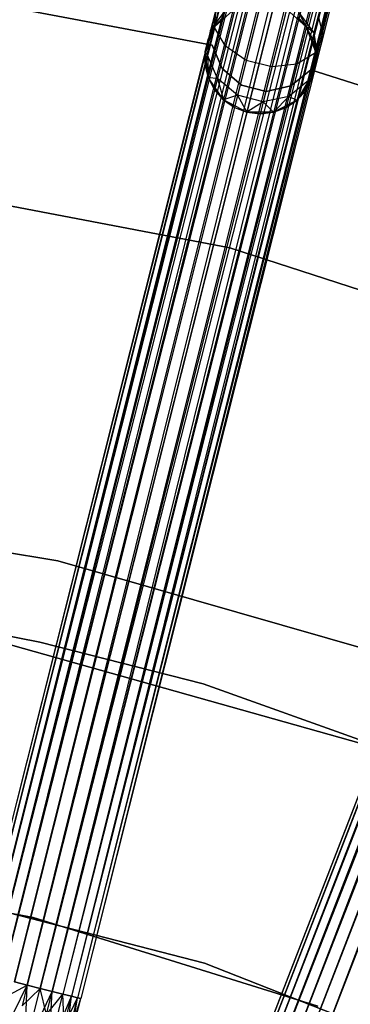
# Model space of a CAD drawing. Extents: x -189 to 189, y -189 to 189.
# Tile 292 of 338: x 10.4 to 16.35, y 41.53 to 59.25. Entities that reach past the tile are written whole.
import ezdxf

# ---------------------------------------------------------------- set-up
doc = ezdxf.new("R2010")
doc.units = 0
doc.header["$LTSCALE"] = 25.4
doc.layers.get('0').update_dxf_attribs({"linetype": 'CONTINUOUS'})

# ---------------------------------------------------------------- blocks, each defined once
blk = doc.blocks.new('NL2500012474_STL')
at = {"color": 0}
for p, q in [((231.435, 163.634, 177.379), (200.886, 42.175, 177.621)), ((231.435, 163.634, 177.379), (200.886, 42.175, 177.379)), ((231.435, 163.634, 177.379), (200.886, 42.175, 177.621)), ((231.435, 163.634, 177.379), (200.886, 42.175, 177.379)), ((231.491, 163.619, 177.855), (200.886, 42.175, 177.621)), ((231.491, 163.619, 177.855), (200.886, 42.175, 177.621)), ((200.942, 42.16, 177.145), (231.435, 163.634, 177.379)), ((200.942, 42.16, 177.145), (231.435, 163.634, 177.379)), ((231.491, 163.619, 177.855), (200.942, 42.16, 177.855)), ((231.491, 163.619, 177.855), (200.942, 42.16, 177.855)), ((201.051, 42.133, 176.932), (231.435, 163.634, 177.379)), ((201.051, 42.133, 176.932), (231.435, 163.634, 177.379)), ((231.491, 163.619, 177.855), (201.051, 42.133, 178.068)), ((231.491, 163.619, 177.855), (201.051, 42.133, 178.068)), ((201.051, 42.133, 176.932), (231.599, 163.592, 176.932)), ((201.051, 42.133, 176.932), (231.599, 163.592, 176.932)), ((201.206, 42.094, 176.751), (231.599, 163.592, 176.932)), ((201.206, 42.094, 176.751), (231.599, 163.592, 176.932)), ((201.398, 42.046, 176.615), (231.599, 163.592, 176.932)), ((201.398, 42.046, 176.615), (231.599, 163.592, 176.932)), ((231.754, 163.553, 178.249), (201.051, 42.133, 178.068)), ((231.754, 163.553, 178.249), (201.051, 42.133, 178.068)), ((231.754, 163.553, 178.249), (201.206, 42.094, 178.249)), ((231.754, 163.553, 178.249), (201.206, 42.094, 178.249)), ((232.165, 163.45, 178.471), (201.206, 42.094, 178.249)), ((232.165, 163.45, 178.471), (201.206, 42.094, 178.249)), ((231.947, 163.505, 176.615), (201.398, 42.046, 176.615)), ((231.947, 163.505, 176.615), (201.398, 42.046, 176.615)), ((232.165, 163.45, 178.471), (201.398, 42.046, 178.385)), ((232.165, 163.45, 178.471), (201.398, 42.046, 178.385)), ((201.617, 41.991, 176.529), (231.947, 163.505, 176.615)), ((201.617, 41.991, 176.529), (231.947, 163.505, 176.615)), ((232.165, 163.45, 178.471), (201.617, 41.991, 178.471)), ((232.165, 163.45, 178.471), (201.617, 41.991, 178.471)), ((201.849, 41.932, 176.5), (231.947, 163.505, 176.615)), ((201.849, 41.932, 176.5), (231.947, 163.505, 176.615)), ((232.397, 163.391, 178.5), (201.849, 41.932, 178.5)), ((232.397, 163.391, 178.5), (201.849, 41.932, 178.5)), ((201.849, 41.932, 176.5), (232.397, 163.391, 176.5)), ((201.849, 41.932, 176.5), (232.397, 163.391, 176.5)), ((202.081, 41.874, 176.529), (232.397, 163.391, 176.5)), ((202.081, 41.874, 176.529), (232.397, 163.391, 176.5)), ((202.3, 41.819, 176.615), (232.397, 163.391, 176.5)), ((202.3, 41.819, 176.615), (232.397, 163.391, 176.5)), ((232.629, 163.333, 178.471), (202.081, 41.874, 178.471)), ((232.629, 163.333, 178.471), (202.081, 41.874, 178.471)), ((233.04, 163.23, 178.249), (202.081, 41.874, 178.471)), ((233.04, 163.23, 178.249), (202.081, 41.874, 178.471)), ((232.848, 163.278, 176.615), (202.3, 41.819, 176.615)), ((232.848, 163.278, 176.615), (202.3, 41.819, 176.615)), ((233.04, 163.23, 178.249), (202.3, 41.819, 178.385)), ((233.04, 163.23, 178.249), (202.3, 41.819, 178.385)), ((232.848, 163.278, 176.615), (202.492, 41.771, 176.751)), ((232.848, 163.278, 176.615), (202.492, 41.771, 176.751)), ((233.04, 163.23, 178.249), (202.492, 41.771, 178.249)), ((233.04, 163.23, 178.249), (202.492, 41.771, 178.249)), ((232.848, 163.278, 176.615), (202.647, 41.732, 176.932)), ((232.848, 163.278, 176.615), (202.647, 41.732, 176.932)), ((233.304, 163.163, 177.855), (202.492, 41.771, 178.249)), ((233.304, 163.163, 177.855), (202.492, 41.771, 178.249)), ((233.195, 163.191, 176.932), (202.647, 41.732, 176.932)), ((233.195, 163.191, 176.932), (202.647, 41.732, 176.932)), ((233.304, 163.163, 177.855), (202.647, 41.732, 178.068)), ((233.304, 163.163, 177.855), (202.647, 41.732, 178.068)), ((233.195, 163.191, 176.932), (202.756, 41.704, 177.145)), ((233.195, 163.191, 176.932), (202.756, 41.704, 177.145)), ((233.304, 163.163, 177.855), (202.756, 41.704, 177.855)), ((233.304, 163.163, 177.855), (202.756, 41.704, 177.855)), ((233.36, 163.149, 177.379), (202.756, 41.704, 177.855)), ((233.36, 163.149, 177.379), (202.756, 41.704, 177.855)), ((233.195, 163.191, 176.932), (202.812, 41.69, 177.379)), ((233.195, 163.191, 176.932), (202.812, 41.69, 177.379)), ((233.36, 163.149, 177.379), (202.812, 41.69, 177.379)), ((233.36, 163.149, 177.379), (202.812, 41.69, 177.621)), ((233.36, 163.149, 177.379), (202.812, 41.69, 177.379)), ((233.36, 163.149, 177.379), (202.812, 41.69, 177.621)), ((251.24, 157.463, 177.379), (205.997, 40.679, 177.621)), ((251.24, 157.463, 177.379), (205.997, 40.679, 177.379)), ((251.24, 157.463, 177.379), (205.997, 40.679, 177.621)), ((251.24, 157.463, 177.379), (205.997, 40.679, 177.379)), ((251.294, 157.442, 177.855), (205.997, 40.679, 177.621)), ((251.294, 157.442, 177.855), (205.997, 40.679, 177.621)), ((206.051, 40.658, 177.145), (251.24, 157.463, 177.379)), ((206.051, 40.658, 177.145), (251.24, 157.463, 177.379)), ((251.294, 157.442, 177.855), (206.051, 40.658, 177.855)), ((251.294, 157.442, 177.855), (206.051, 40.658, 177.855)), ((206.156, 40.618, 176.932), (251.24, 157.463, 177.379)), ((206.156, 40.618, 176.932), (251.24, 157.463, 177.379)), ((251.294, 157.442, 177.855), (206.156, 40.618, 178.068)), ((251.294, 157.442, 177.855), (206.156, 40.618, 178.068)), ((206.156, 40.618, 176.932), (251.398, 157.402, 176.932)), ((206.156, 40.618, 176.932), (251.398, 157.402, 176.932)), ((206.305, 40.56, 176.751), (251.398, 157.402, 176.932)), ((206.305, 40.56, 176.751), (251.398, 157.402, 176.932)), ((206.49, 40.488, 176.615), (251.398, 157.402, 176.932)), ((206.49, 40.488, 176.615), (251.398, 157.402, 176.932)), ((251.547, 157.344, 178.249), (206.156, 40.618, 178.068)), ((251.547, 157.344, 178.249), (206.156, 40.618, 178.068)), ((251.547, 157.344, 178.249), (206.305, 40.56, 178.249)), ((251.547, 157.344, 178.249), (206.305, 40.56, 178.249)), ((251.942, 157.191, 178.471), (206.305, 40.56, 178.249)), ((251.942, 157.191, 178.471), (206.305, 40.56, 178.249)), ((251.732, 157.273, 176.615), (206.49, 40.488, 176.615)), ((251.732, 157.273, 176.615), (206.49, 40.488, 176.615)), ((251.942, 157.191, 178.471), (206.49, 40.488, 178.385)), ((251.942, 157.191, 178.471), (206.49, 40.488, 178.385)), ((206.7, 40.407, 176.529), (251.732, 157.273, 176.615)), ((206.7, 40.407, 176.529), (251.732, 157.273, 176.615)), ((251.942, 157.191, 178.471), (206.7, 40.407, 178.471)), ((251.942, 157.191, 178.471), (206.7, 40.407, 178.471)), ((206.923, 40.32, 176.5), (251.732, 157.273, 176.615)), ((206.923, 40.32, 176.5), (251.732, 157.273, 176.615)), ((252.166, 157.105, 178.5), (206.923, 40.32, 178.5)), ((252.166, 157.105, 178.5), (206.923, 40.32, 178.5)), ((206.923, 40.32, 176.5), (252.166, 157.105, 176.5)), ((206.923, 40.32, 176.5), (252.166, 157.105, 176.5)), ((205.406, 59.907, 27.675), (205.219, 59.166, 27.165)), ((205.406, 59.907, 27.675), (205.219, 59.166, 27.165)), ((199.654, 59.883, 22), (205.175, 58.851, 22)), ((205.175, 58.851, 20), (199.654, 59.883, 20)), ((205.175, 58.851, 20), (199.654, 59.883, 20)), ((199.654, 59.883, 22), (205.175, 58.851, 22)), ((205.633, 59.694, 28.039), (205.415, 58.829, 27.443)), ((205.633, 59.694, 28.039), (205.415, 58.829, 27.443)), ((207.32, 59.613, 27.236), (207.171, 59.022, 26.829)), ((207.32, 59.613, 27.236), (207.171, 59.022, 26.829)), ((205.245, 59.506, 26.829), (205.146, 59.111, 26.219)), ((205.245, 59.506, 26.829), (205.146, 59.111, 26.219)), ((205.146, 59.111, 26.219), (205.411, 59.47, 26.048)), ((205.146, 59.111, 26.219), (205.411, 59.47, 26.048)), ((205.219, 59.166, 27.165), (205.245, 59.506, 26.829)), ((205.219, 59.166, 27.165), (205.245, 59.506, 26.829)), ((205.224, 59.185, 20), (205.584, 59.501, 20)), ((205.224, 59.185, 20), (205.584, 59.501, 20)), ((206.023, 59.508, 28.245), (205.788, 58.574, 27.601)), ((206.023, 59.508, 28.245), (205.788, 58.574, 27.601)), ((206.487, 59.392, 28.245), (206.252, 58.457, 27.601)), ((206.487, 59.392, 28.245), (206.252, 58.457, 27.601)), ((206.513, 59.496, 20), (206.87, 59.177, 20)), ((206.513, 59.496, 20), (206.87, 59.177, 20)), ((206.919, 59.371, 28.039), (206.701, 58.506, 27.443)), ((206.919, 59.371, 28.039), (206.701, 58.506, 27.443)), ((206.732, 59.441, 25.927), (206.87, 59.177, 25.5)), ((206.732, 59.441, 25.927), (206.87, 59.177, 25.5)), ((206.732, 59.441, 25.927), (207.008, 59.069, 26.048)), ((206.732, 59.441, 25.927), (207.008, 59.069, 26.048)), ((207.083, 59.37, 26.513), (207.008, 59.069, 26.048)), ((207.083, 59.37, 26.513), (207.008, 59.069, 26.048)), ((207.219, 59.451, 27.675), (207.033, 58.71, 27.165)), ((207.219, 59.451, 27.675), (207.033, 58.71, 27.165)), ((207.083, 59.37, 26.513), (207.171, 59.022, 26.829)), ((207.083, 59.37, 26.513), (207.171, 59.022, 26.829)), ((205.385, 59.365, 25.5), (205.146, 59.111, 26.219)), ((205.385, 59.365, 25.5), (205.146, 59.111, 26.219)), ((205.385, 59.365, 25.5), (205.224, 59.185, 25.5)), ((205.224, 59.185, 20), (205.385, 59.365, 25.5)), ((205.385, 59.365, 25.5), (205.224, 59.185, 25.5)), ((205.224, 59.185, 20), (205.385, 59.365, 25.5)), ((206.87, 59.177, 25.5), (206.711, 59.358, 25.5)), ((206.711, 59.358, 25.5), (206.87, 59.177, 20)), ((206.711, 59.358, 25.5), (206.87, 59.177, 20)), ((206.87, 59.177, 25.5), (206.711, 59.358, 25.5)), ((205.052, 58.738, 20), (205.224, 59.185, 20)), ((205.052, 58.738, 20), (205.224, 59.185, 20)), ((205.146, 59.111, 26.219), (205.052, 58.738, 25.5)), ((205.146, 59.111, 26.219), (205.052, 58.738, 25.5)), ((205.219, 59.166, 27.165), (205.095, 58.671, 26.401)), ((205.219, 59.166, 27.165), (205.095, 58.671, 26.401)), ((205.095, 58.671, 26.401), (205.146, 59.111, 26.219)), ((205.095, 58.671, 26.401), (205.146, 59.111, 26.219)), ((205.224, 59.185, 25.5), (205.111, 58.972, 25.5)), ((205.111, 58.972, 25.5), (205.224, 59.185, 20)), ((205.111, 58.972, 25.5), (205.224, 59.185, 20)), ((205.224, 59.185, 25.5), (205.111, 58.972, 25.5)), ((205.146, 59.111, 26.219), (205.111, 58.972, 25.5)), ((205.146, 59.111, 26.219), (205.111, 58.972, 25.5)), ((205.224, 59.185, 25.5), (205.146, 59.111, 26.219)), ((205.224, 59.185, 25.5), (205.146, 59.111, 26.219)), ((205.415, 58.829, 27.443), (205.219, 59.166, 27.165)), ((205.415, 58.829, 27.443), (205.219, 59.166, 27.165)), ((205.224, 59.185, 25.5), (205.224, 59.185, 20)), ((205.224, 59.185, 25.5), (205.224, 59.185, 20)), ((206.87, 59.177, 20), (207.038, 58.729, 20)), ((207.008, 59.069, 26.048), (206.87, 59.177, 25.5)), ((207.008, 59.069, 26.048), (206.87, 59.177, 25.5)), ((206.981, 58.963, 25.5), (206.87, 59.177, 25.5)), ((206.87, 59.177, 20), (206.981, 58.963, 25.5)), ((206.87, 59.177, 20), (207.038, 58.729, 20)), ((206.87, 59.177, 25.5), (206.87, 59.177, 20)), ((206.87, 59.177, 25.5), (206.87, 59.177, 20)), ((206.981, 58.963, 25.5), (206.87, 59.177, 25.5)), ((206.87, 59.177, 20), (206.981, 58.963, 25.5)), ((207.008, 59.069, 26.048), (206.981, 58.963, 25.5)), ((207.008, 59.069, 26.048), (206.981, 58.963, 25.5)), ((207.008, 59.069, 26.048), (207.038, 58.729, 25.5)), ((207.008, 59.069, 26.048), (207.038, 58.729, 25.5)), ((207.008, 59.069, 26.048), (207.072, 58.626, 26.219)), ((207.008, 59.069, 26.048), (207.072, 58.626, 26.219)), ((207.171, 59.022, 26.829), (207.033, 58.71, 27.165)), ((207.171, 59.022, 26.829), (207.033, 58.71, 27.165)), ((207.171, 59.022, 26.829), (207.072, 58.626, 26.219)), ((207.171, 59.022, 26.829), (207.072, 58.626, 26.219)), ((205.052, 58.738, 20), (205.111, 58.972, 25.5)), ((205.052, 58.738, 20), (205.111, 58.972, 25.5)), ((205.175, 58.851, 22), (205.175, 58.851, 20)), ((205.175, 58.851, 22), (205.175, 58.851, 20)), ((205.175, 58.851, 22), (205.354, 58.428, 22)), ((205.354, 58.428, 20), (205.175, 58.851, 20)), ((205.354, 58.428, 20), (205.175, 58.851, 20)), ((205.175, 58.851, 22), (205.354, 58.428, 22)), ((207.038, 58.729, 25.5), (206.981, 58.963, 25.5)), ((206.981, 58.963, 25.5), (207.038, 58.729, 20)), ((206.981, 58.963, 25.5), (207.038, 58.729, 20)), ((207.038, 58.729, 25.5), (206.981, 58.963, 25.5)), ((205.052, 58.738, 25.5), (205.051, 58.497, 25.5)), ((205.051, 58.497, 25.5), (205.052, 58.738, 20)), ((205.051, 58.497, 25.5), (205.052, 58.738, 20)), ((205.052, 58.738, 25.5), (205.051, 58.497, 25.5)), ((205.095, 58.671, 26.401), (205.051, 58.497, 25.5)), ((205.095, 58.671, 26.401), (205.051, 58.497, 25.5)), ((205.108, 58.263, 20), (205.052, 58.738, 20)), ((205.095, 58.671, 26.401), (205.052, 58.738, 25.5)), ((205.095, 58.671, 26.401), (205.052, 58.738, 25.5)), ((205.052, 58.738, 25.5), (205.052, 58.738, 20)), ((205.108, 58.263, 20), (205.052, 58.738, 20)), ((205.052, 58.738, 25.5), (205.052, 58.738, 20)), ((205.27, 58.252, 26.552), (205.095, 58.671, 26.401)), ((205.095, 58.671, 26.401), (205.108, 58.263, 25.5)), ((205.095, 58.671, 26.401), (205.108, 58.263, 25.5)), ((205.27, 58.252, 26.552), (205.095, 58.671, 26.401)), ((205.415, 58.829, 27.443), (205.27, 58.252, 26.552)), ((205.415, 58.829, 27.443), (205.27, 58.252, 26.552)), ((205.788, 58.574, 27.601), (205.415, 58.829, 27.443)), ((205.788, 58.574, 27.601), (205.415, 58.829, 27.443)), ((207.033, 58.71, 27.165), (206.701, 58.506, 27.443)), ((207.033, 58.71, 27.165), (206.701, 58.506, 27.443)), ((207.033, 58.71, 27.165), (206.908, 58.215, 26.401)), ((207.033, 58.71, 27.165), (206.908, 58.215, 26.401)), ((207.038, 58.729, 20), (206.978, 58.254, 20)), ((207.038, 58.729, 20), (206.978, 58.254, 20)), ((207.037, 58.488, 25.5), (207.038, 58.729, 25.5)), ((207.038, 58.729, 20), (207.037, 58.488, 25.5)), ((207.037, 58.488, 25.5), (207.038, 58.729, 25.5)), ((207.038, 58.729, 20), (207.037, 58.488, 25.5)), ((207.072, 58.626, 26.219), (207.038, 58.729, 25.5)), ((207.072, 58.626, 26.219), (207.038, 58.729, 25.5)), ((207.038, 58.729, 25.5), (207.038, 58.729, 20)), ((207.038, 58.729, 25.5), (207.038, 58.729, 20)), ((205.051, 58.497, 25.5), (205.108, 58.263, 25.5)), ((205.108, 58.263, 20), (205.051, 58.497, 25.5)), ((205.051, 58.497, 25.5), (205.108, 58.263, 25.5)), ((205.108, 58.263, 20), (205.051, 58.497, 25.5)), ((205.788, 58.574, 27.601), (205.631, 57.949, 26.637)), ((205.788, 58.574, 27.601), (205.631, 57.949, 26.637)), ((206.252, 58.457, 27.601), (205.788, 58.574, 27.601)), ((206.252, 58.457, 27.601), (205.788, 58.574, 27.601)), ((206.701, 58.506, 27.443), (206.252, 58.457, 27.601)), ((206.701, 58.506, 27.443), (206.252, 58.457, 27.601)), ((206.701, 58.506, 27.443), (206.556, 57.928, 26.552)), ((206.701, 58.506, 27.443), (206.556, 57.928, 26.552)), ((207.072, 58.626, 26.219), (206.908, 58.215, 26.401)), ((207.072, 58.626, 26.219), (206.908, 58.215, 26.401)), ((207.072, 58.626, 26.219), (206.978, 58.254, 25.5)), ((207.072, 58.626, 26.219), (206.978, 58.254, 25.5)), ((207.037, 58.488, 25.5), (206.978, 58.254, 20)), ((207.037, 58.488, 25.5), (206.978, 58.254, 20)), ((207.072, 58.626, 26.219), (207.037, 58.488, 25.5)), ((207.072, 58.626, 26.219), (207.037, 58.488, 25.5)), ((205.354, 58.428, 22), (205.354, 58.428, 20)), ((205.354, 58.428, 22), (205.354, 58.428, 20)), ((205.354, 58.428, 22), (205.702, 58.13, 22)), ((205.702, 58.13, 20), (205.354, 58.428, 20)), ((205.702, 58.13, 20), (205.354, 58.428, 20)), ((205.354, 58.428, 22), (205.702, 58.13, 22)), ((206.252, 58.457, 27.601), (206.095, 57.832, 26.637)), ((206.252, 58.457, 27.601), (206.095, 57.832, 26.637)), ((206.594, 58.117, 22), (206.951, 58.404, 22)), ((206.951, 58.404, 20), (206.594, 58.117, 20)), ((206.951, 58.404, 20), (206.594, 58.117, 20)), ((206.594, 58.117, 22), (206.951, 58.404, 22)), ((206.951, 58.404, 22), (206.951, 58.404, 20)), ((206.951, 58.404, 22), (212.302, 56.702, 22)), ((212.302, 56.702, 20), (206.951, 58.404, 20)), ((206.951, 58.404, 22), (206.951, 58.404, 20)), ((212.302, 56.702, 20), (206.951, 58.404, 20)), ((206.951, 58.404, 22), (212.302, 56.702, 22)), ((205.378, 57.868, 20), (205.108, 58.263, 20)), ((205.27, 58.252, 26.552), (205.108, 58.263, 25.5)), ((205.108, 58.263, 25.5), (205.219, 58.049, 25.5)), ((205.27, 58.252, 26.552), (205.108, 58.263, 25.5)), ((205.219, 58.049, 25.5), (205.108, 58.263, 20)), ((205.378, 57.868, 20), (205.108, 58.263, 20)), ((205.219, 58.049, 25.5), (205.108, 58.263, 20)), ((205.108, 58.263, 25.5), (205.219, 58.049, 25.5)), ((205.108, 58.263, 25.5), (205.108, 58.263, 20)), ((205.108, 58.263, 25.5), (205.108, 58.263, 20)), ((205.27, 58.252, 26.552), (205.219, 58.049, 25.5)), ((205.27, 58.252, 26.552), (205.219, 58.049, 25.5)), ((205.631, 57.949, 26.637), (205.27, 58.252, 26.552)), ((205.27, 58.252, 26.552), (205.378, 57.868, 25.5)), ((205.27, 58.252, 26.552), (205.378, 57.868, 25.5)), ((205.631, 57.949, 26.637), (205.27, 58.252, 26.552)), ((205.702, 58.13, 22), (205.702, 58.13, 20)), ((205.702, 58.13, 22), (205.702, 58.13, 20)), ((205.702, 58.13, 22), (206.146, 58.018, 22)), ((206.146, 58.018, 20), (205.702, 58.13, 20)), ((206.146, 58.018, 20), (205.702, 58.13, 20)), ((205.702, 58.13, 22), (206.146, 58.018, 22)), ((206.908, 58.215, 26.401), (206.556, 57.928, 26.552)), ((206.908, 58.215, 26.401), (206.556, 57.928, 26.552)), ((206.978, 58.254, 20), (206.704, 57.861, 20)), ((206.978, 58.254, 20), (206.704, 57.861, 20)), ((206.908, 58.215, 26.401), (206.704, 57.861, 25.5)), ((206.908, 58.215, 26.401), (206.704, 57.861, 25.5)), ((206.865, 58.041, 25.5), (206.978, 58.254, 25.5)), ((206.978, 58.254, 20), (206.865, 58.041, 25.5)), ((206.865, 58.041, 25.5), (206.978, 58.254, 25.5)), ((206.978, 58.254, 20), (206.865, 58.041, 25.5)), ((206.908, 58.215, 26.401), (206.865, 58.041, 25.5)), ((206.908, 58.215, 26.401), (206.865, 58.041, 25.5)), ((206.908, 58.215, 26.401), (206.978, 58.254, 25.5)), ((206.908, 58.215, 26.401), (206.978, 58.254, 25.5)), ((206.978, 58.254, 25.5), (206.978, 58.254, 20)), ((206.978, 58.254, 25.5), (206.978, 58.254, 20)), ((205.219, 58.049, 25.5), (205.378, 57.868, 25.5)), ((205.378, 57.868, 20), (205.219, 58.049, 25.5)), ((205.219, 58.049, 25.5), (205.378, 57.868, 25.5)), ((205.378, 57.868, 20), (205.219, 58.049, 25.5)), ((205.631, 57.949, 26.637), (205.378, 57.868, 25.5)), ((205.631, 57.949, 26.637), (205.378, 57.868, 25.5)), ((205.631, 57.949, 26.637), (205.576, 57.73, 25.5)), ((205.631, 57.949, 26.637), (205.576, 57.73, 25.5)), ((206.095, 57.832, 26.637), (205.631, 57.949, 26.637)), ((205.631, 57.949, 26.637), (205.801, 57.643, 25.5)), ((205.631, 57.949, 26.637), (205.801, 57.643, 25.5)), ((206.095, 57.832, 26.637), (205.631, 57.949, 26.637)), ((206.146, 58.018, 22), (206.594, 58.117, 22)), ((206.594, 58.117, 20), (206.146, 58.018, 20)), ((206.594, 58.117, 20), (206.146, 58.018, 20)), ((206.146, 58.018, 22), (206.594, 58.117, 22)), ((206.146, 58.018, 22), (206.146, 58.018, 20)), ((206.146, 58.018, 22), (206.146, 58.018, 20)), ((206.594, 58.117, 22), (206.594, 58.117, 20)), ((206.594, 58.117, 22), (206.594, 58.117, 20)), ((206.704, 57.861, 25.5), (206.865, 58.041, 25.5)), ((206.865, 58.041, 25.5), (206.704, 57.861, 20)), ((206.865, 58.041, 25.5), (206.704, 57.861, 20)), ((206.704, 57.861, 25.5), (206.865, 58.041, 25.5)), ((205.801, 57.643, 20), (205.378, 57.868, 20)), ((205.378, 57.868, 25.5), (205.576, 57.73, 25.5)), ((205.576, 57.73, 25.5), (205.378, 57.868, 20)), ((205.801, 57.643, 20), (205.378, 57.868, 20)), ((205.576, 57.73, 25.5), (205.378, 57.868, 20)), ((205.378, 57.868, 25.5), (205.576, 57.73, 25.5)), ((205.378, 57.868, 25.5), (205.378, 57.868, 20)), ((205.378, 57.868, 25.5), (205.378, 57.868, 20)), ((206.095, 57.832, 26.637), (205.801, 57.643, 25.5)), ((206.095, 57.832, 26.637), (205.801, 57.643, 25.5)), ((206.095, 57.832, 26.637), (206.04, 57.613, 25.5)), ((206.095, 57.832, 26.637), (206.04, 57.613, 25.5)), ((206.556, 57.928, 26.552), (206.095, 57.832, 26.637)), ((206.556, 57.928, 26.552), (206.095, 57.832, 26.637)), ((206.095, 57.832, 26.637), (206.279, 57.641, 25.5)), ((206.095, 57.832, 26.637), (206.279, 57.641, 25.5)), ((206.556, 57.928, 26.552), (206.279, 57.641, 25.5)), ((206.556, 57.928, 26.552), (206.279, 57.641, 25.5)), ((206.704, 57.861, 20), (206.279, 57.641, 20)), ((206.704, 57.861, 20), (206.279, 57.641, 20)), ((206.556, 57.928, 26.552), (206.505, 57.725, 25.5)), ((206.556, 57.928, 26.552), (206.505, 57.725, 25.5)), ((206.505, 57.725, 25.5), (206.704, 57.861, 25.5)), ((206.704, 57.861, 20), (206.505, 57.725, 25.5)), ((206.505, 57.725, 25.5), (206.704, 57.861, 25.5)), ((206.704, 57.861, 20), (206.505, 57.725, 25.5)), ((206.556, 57.928, 26.552), (206.704, 57.861, 25.5)), ((206.556, 57.928, 26.552), (206.704, 57.861, 25.5)), ((206.704, 57.861, 25.5), (206.704, 57.861, 20)), ((206.704, 57.861, 25.5), (206.704, 57.861, 20)), ((205.576, 57.73, 25.5), (205.801, 57.643, 25.5)), ((205.576, 57.73, 25.5), (205.801, 57.643, 25.5)), ((205.576, 57.73, 25.5), (205.801, 57.643, 20)), ((205.576, 57.73, 25.5), (205.801, 57.643, 20)), ((206.279, 57.641, 20), (205.801, 57.643, 20)), ((205.801, 57.643, 25.5), (206.04, 57.613, 25.5)), ((206.279, 57.641, 20), (205.801, 57.643, 20)), ((206.04, 57.613, 25.5), (205.801, 57.643, 20)), ((205.801, 57.643, 25.5), (206.04, 57.613, 25.5)), ((205.801, 57.643, 25.5), (205.801, 57.643, 20)), ((206.04, 57.613, 25.5), (205.801, 57.643, 20)), ((205.801, 57.643, 25.5), (205.801, 57.643, 20)), ((206.04, 57.613, 25.5), (206.279, 57.641, 25.5)), ((206.279, 57.641, 20), (206.04, 57.613, 25.5)), ((206.04, 57.613, 25.5), (206.279, 57.641, 25.5)), ((206.279, 57.641, 20), (206.04, 57.613, 25.5)), ((206.279, 57.641, 25.5), (206.505, 57.725, 25.5)), ((206.505, 57.725, 25.5), (206.279, 57.641, 20)), ((206.505, 57.725, 25.5), (206.279, 57.641, 20)), ((206.279, 57.641, 25.5), (206.505, 57.725, 25.5)), ((206.279, 57.641, 25.5), (206.279, 57.641, 20)), ((206.279, 57.641, 25.5), (206.279, 57.641, 20)), ((205.492, 55.203, 20), (198.461, 56.544, 20)), ((198.461, 56.544, 22), (205.492, 55.203, 22)), ((198.461, 56.544, 22), (205.492, 55.203, 22)), ((205.492, 55.203, 20), (198.461, 56.544, 20)), ((212.3, 52.991, 20), (205.492, 55.203, 20)), ((205.492, 55.203, 22), (212.3, 52.991, 22)), ((205.492, 55.203, 22), (212.3, 52.991, 22)), ((205.492, 55.203, 22), (205.492, 55.203, 20)), ((212.3, 52.991, 20), (205.492, 55.203, 20)), ((205.492, 55.203, 22), (205.492, 55.203, 20)), ((196.344, 50.545, 20), (202.401, 49.57, 20)), ((202.401, 49.57, 26.5), (196.344, 50.545, 26.5)), ((196.344, 50.545, 20), (202.401, 49.57, 20)), ((202.401, 49.57, 26.5), (196.344, 50.545, 26.5)), ((202.401, 49.57, 20), (208.296, 47.873, 20)), ((208.296, 47.873, 26.5), (202.401, 49.57, 26.5)), ((202.401, 49.57, 20), (208.296, 47.873, 20)), ((202.401, 49.57, 20), (202.401, 49.57, 26.5)), ((208.296, 47.873, 26.5), (202.401, 49.57, 26.5)), ((202.401, 49.57, 20), (202.401, 49.57, 26.5)), ((202.074, 48.106, 20), (199.091, 48.677, 20)), ((199.091, 48.677, 26.5), (202.074, 48.106, 26.5)), ((199.091, 48.677, 26.5), (202.074, 48.106, 26.5)), ((202.074, 48.106, 20), (199.091, 48.677, 20)), ((201.4, 48.099, 20), (207.856, 46.278, 20)), ((207.856, 46.278, 19), (201.4, 48.099, 19)), ((207.856, 46.278, 19), (201.4, 48.099, 19)), ((201.4, 48.099, 20), (207.856, 46.278, 20)), ((205.015, 47.353, 20), (202.074, 48.106, 20)), ((202.074, 48.106, 26.5), (205.015, 47.353, 26.5)), ((202.074, 48.106, 26.5), (205.015, 47.353, 26.5)), ((202.074, 48.106, 26.5), (202.074, 48.106, 20)), ((205.015, 47.353, 20), (202.074, 48.106, 20)), ((202.074, 48.106, 26.5), (202.074, 48.106, 20)), ((210.731, 45.31, 20), (205.015, 47.353, 20)), ((205.015, 47.353, 26.5), (210.731, 45.31, 26.5)), ((205.015, 47.353, 26.5), (210.731, 45.31, 26.5)), ((205.015, 47.353, 26.5), (205.015, 47.353, 20)), ((210.731, 45.31, 20), (205.015, 47.353, 20)), ((205.015, 47.353, 26.5), (205.015, 47.353, 20)), ((201.955, 43.152, 186), (196.675, 44.12, 186)), ((196.675, 44.12, 178.5), (201.955, 43.152, 178.5)), ((201.955, 43.152, 186), (196.675, 44.12, 186)), ((196.675, 44.12, 178.5), (201.955, 43.152, 178.5)), ((205.038, 42.326, 186), (199.835, 43.671, 186)), ((199.835, 43.671, 187), (205.038, 42.326, 187)), ((205.038, 42.326, 186), (199.835, 43.671, 186)), ((199.835, 43.671, 187), (205.038, 42.326, 187)), ((207.079, 41.555, 186), (201.955, 43.152, 186)), ((201.955, 43.152, 178.5), (207.079, 41.555, 178.5)), ((201.955, 43.152, 186), (201.955, 43.152, 178.5)), ((207.079, 41.555, 186), (201.955, 43.152, 186)), ((201.955, 43.152, 178.5), (207.079, 41.555, 178.5)), ((201.955, 43.152, 186), (201.955, 43.152, 178.5)), ((210.04, 40.363, 186), (205.038, 42.326, 186)), ((205.038, 42.326, 186), (205.038, 42.326, 187)), ((205.038, 42.326, 187), (210.04, 40.363, 187)), ((205.038, 42.326, 186), (205.038, 42.326, 187)), ((210.04, 40.363, 186), (205.038, 42.326, 186)), ((205.038, 42.326, 187), (210.04, 40.363, 187)), ((201.294, 41.632, 178.47), (201.849, 41.932, 178.5)), ((201.294, 41.632, 178.47), (201.849, 41.932, 178.5)), ((201.34, 40.888, 176.755), (201.849, 41.932, 176.5)), ((201.34, 40.888, 176.755), (201.849, 41.932, 176.5)), ((201.617, 41.991, 176.529), (201.849, 41.932, 176.5)), ((201.849, 41.932, 178.5), (201.617, 41.991, 178.471)), ((201.849, 41.932, 178.5), (201.617, 41.991, 178.471)), ((201.617, 41.991, 176.529), (201.849, 41.932, 176.5)), ((201.849, 41.932, 178.5), (201.756, 41.561, 178.576)), ((201.849, 41.932, 178.5), (201.756, 41.561, 178.576)), ((201.756, 41.561, 178.576), (202.081, 41.874, 178.471)), ((201.756, 41.561, 178.576), (202.081, 41.874, 178.471)), ((201.804, 40.771, 176.755), (201.849, 41.932, 176.5)), ((201.804, 40.771, 176.755), (201.849, 41.932, 176.5)), ((201.804, 40.771, 176.755), (202.081, 41.874, 176.529)), ((201.804, 40.771, 176.755), (202.081, 41.874, 176.529)), ((202.081, 41.874, 178.471), (201.849, 41.932, 178.5)), ((201.849, 41.932, 176.5), (202.081, 41.874, 176.529)), ((202.081, 41.874, 178.471), (201.849, 41.932, 178.5)), ((201.849, 41.932, 176.5), (202.081, 41.874, 176.529)), ((202.196, 41.405, 178.47), (202.081, 41.874, 178.471)), ((202.196, 41.405, 178.47), (202.081, 41.874, 178.471)), ((202.3, 41.819, 178.385), (202.081, 41.874, 178.471)), ((202.081, 41.874, 176.529), (202.3, 41.819, 176.615)), ((202.3, 41.819, 178.385), (202.081, 41.874, 178.471)), ((202.081, 41.874, 176.529), (202.3, 41.819, 176.615)), ((201.804, 40.771, 176.755), (202.3, 41.819, 176.615)), ((201.804, 40.771, 176.755), (202.3, 41.819, 176.615)), ((202.196, 41.405, 178.47), (202.3, 41.819, 178.385)), ((202.196, 41.405, 178.47), (202.3, 41.819, 178.385)), ((202.196, 41.405, 178.47), (202.492, 41.771, 178.249)), ((202.196, 41.405, 178.47), (202.492, 41.771, 178.249)), ((202.236, 40.751, 176.961), (202.3, 41.819, 176.615)), ((202.236, 40.751, 176.961), (202.3, 41.819, 176.615)), ((202.236, 40.751, 176.961), (202.492, 41.771, 176.751)), ((202.236, 40.751, 176.961), (202.492, 41.771, 176.751)), ((202.236, 40.751, 176.961), (202.647, 41.732, 176.932)), ((202.236, 40.751, 176.961), (202.647, 41.732, 176.932)), ((202.492, 41.771, 178.249), (202.3, 41.819, 178.385)), ((202.3, 41.819, 176.615), (202.492, 41.771, 176.751)), ((202.3, 41.819, 176.615), (202.492, 41.771, 176.751)), ((202.492, 41.771, 178.249), (202.3, 41.819, 178.385)), ((202.514, 41.2, 178.177), (202.492, 41.771, 178.249)), ((202.514, 41.2, 178.177), (202.492, 41.771, 178.249)), ((202.647, 41.732, 178.068), (202.492, 41.771, 178.249)), ((202.492, 41.771, 176.751), (202.647, 41.732, 176.932)), ((202.492, 41.771, 176.751), (202.647, 41.732, 176.932)), ((202.647, 41.732, 178.068), (202.492, 41.771, 178.249)), ((202.514, 41.2, 178.177), (202.647, 41.732, 178.068)), ((202.514, 41.2, 178.177), (202.647, 41.732, 178.068)), ((202.514, 41.2, 178.177), (202.756, 41.704, 177.855)), ((202.514, 41.2, 178.177), (202.756, 41.704, 177.855)), ((202.536, 40.831, 177.325), (202.647, 41.732, 176.932)), ((202.536, 40.831, 177.325), (202.647, 41.732, 176.932)), ((202.536, 40.831, 177.325), (202.756, 41.704, 177.145)), ((202.536, 40.831, 177.325), (202.756, 41.704, 177.145)), ((202.536, 40.831, 177.325), (202.812, 41.69, 177.379)), ((202.536, 40.831, 177.325), (202.812, 41.69, 177.379)), ((202.636, 40.993, 177.764), (202.756, 41.704, 177.855)), ((202.636, 40.993, 177.764), (202.756, 41.704, 177.855)), ((202.636, 40.993, 177.764), (202.812, 41.69, 177.621)), ((202.636, 40.993, 177.764), (202.812, 41.69, 177.379)), ((202.636, 40.993, 177.764), (202.812, 41.69, 177.621)), ((202.636, 40.993, 177.764), (202.812, 41.69, 177.379)), ((202.756, 41.704, 177.855), (202.647, 41.732, 178.068)), ((202.647, 41.732, 176.932), (202.756, 41.704, 177.145)), ((202.647, 41.732, 176.932), (202.756, 41.704, 177.145)), ((202.756, 41.704, 177.855), (202.647, 41.732, 178.068)), ((202.812, 41.69, 177.621), (202.756, 41.704, 177.855)), ((202.756, 41.704, 177.145), (202.812, 41.69, 177.379)), ((202.756, 41.704, 177.145), (202.812, 41.69, 177.379)), ((202.812, 41.69, 177.621), (202.756, 41.704, 177.855))]:
    blk.add_line(p, q, dxfattribs=at)

msp = doc.modelspace()

# ---------------------------------------------------------------- block references
at = {"color": 0}
msp.add_blockref('NL2500012474_STL', (-191.311, -0.058, -1716.743), dxfattribs=at)

doc.saveas('drawing.dxf')
